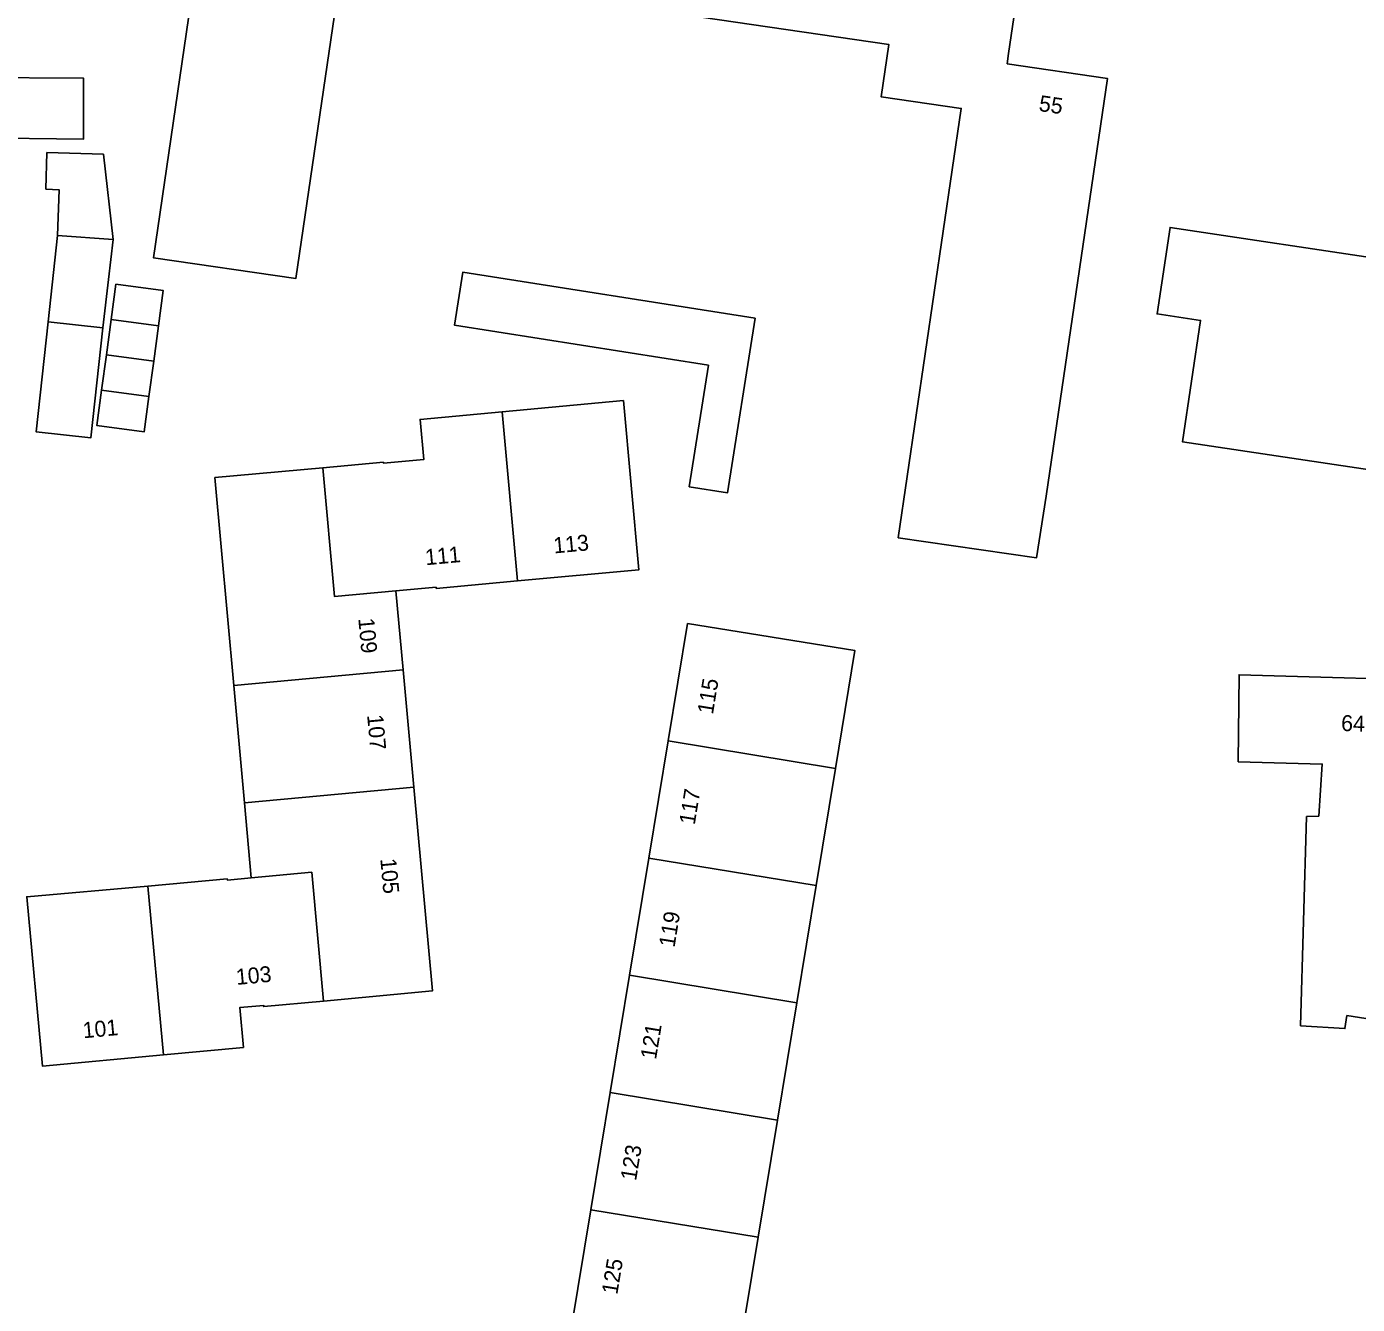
# Model space of a CAD drawing. Extents: x 163010 to 163853, y 382793 to 383982.
# Drawn here: x 163413 to 163496.4, y 383299.2 to 383379.3 of the extents above; entities that cross this region are included whole.
import ezdxf

# ---------------------------------------------------------------- set-up
doc = ezdxf.new("R2010")
doc.units = 0
doc.layers.add('IMGEO_Pand', color=7, linetype='Continuous')
doc.layers.add('IMGEO_Pand_nummerreeks', color=7, linetype='Continuous')

msp = doc.modelspace()

# ---------------------------------------------------------------- linework, layer by layer
at = {"layer": 'IMGEO_Pand'}
for points in [[(163424.279, 383387.385), (163420.967, 383364.763), (163429.883, 383363.458), (163432.765, 383383.149), (163467.049, 383378.13), (163466.569, 383374.857), (163471.589, 383374.122), (163467.649, 383347.212), (163476.308, 383345.944), (163476.921, 383349.822), (163480.755, 383376.009), (163474.472, 383376.928), (163474.564, 383377.557)], [(163474.564, 383377.557), (163475.146, 383381.531)], [(163409.773, 383372.289), (163409.769, 383376.06), (163416.586, 383376.017), (163416.59, 383372.205), (163409.773, 383372.289)], [(163414.949, 383366.15), (163415.062, 383369.01), (163414.23, 383369.071), (163414.293, 383371.351), (163417.829, 383371.247), (163418.445, 383365.896)], [(163500, 383351.047), (163485.45, 383353.229), (163486.591, 383360.832), (163483.865, 383361.24), (163484.677, 383366.661), (163498.621, 383364.568)], [(163414.361, 383360.744), (163414.949, 383366.15)], [(163418.445, 383365.896), (163414.949, 383366.15)], [(163418.445, 383365.896), (163418.151, 383363.397), (163417.795, 383360.37)], [(163458.677, 383360.973), (163440.36, 383363.865), (163439.835, 383360.54), (163455.751, 383358.027), (163454.548, 383350.411), (163456.95, 383350.032), (163458.677, 383360.973)], [(163421.283, 383360.489), (163421.583, 383362.702), (163418.613, 383363.105), (163418.315, 383360.891)], [(163418.315, 383360.891), (163418.016, 383358.678)], [(163418.315, 383360.891), (163421.283, 383360.489)], [(163417.795, 383360.37), (163417.046, 383353.483), (163413.612, 383353.856), (163414.361, 383360.744)], [(163417.795, 383360.37), (163414.361, 383360.744)], [(163420.983, 383358.276), (163421.283, 383360.489)], [(163418.016, 383358.678), (163417.718, 383356.464)], [(163420.983, 383358.276), (163418.016, 383358.678)], [(163420.683, 383356.062), (163420.983, 383358.276)], [(163417.718, 383356.464), (163417.42, 383354.251), (163420.383, 383353.849), (163420.683, 383356.062)], [(163420.683, 383356.062), (163417.718, 383356.464)], [(163442.814, 383355.103), (163437.683, 383354.63), (163437.923, 383352.121), (163435.386, 383351.885), (163435.38, 383351.948), (163431.576, 383351.601)], [(163443.789, 383344.508), (163451.397, 383345.208), (163450.422, 383355.804), (163442.814, 383355.103)], [(163442.814, 383355.103), (163443.789, 383344.508)], [(163431.576, 383351.601), (163424.825, 383350.986), (163426.008, 383337.956)], [(163431.576, 383351.601), (163432.32, 383343.519), (163436.156, 383343.873)], [(163436.156, 383343.873), (163438.685, 383344.109), (163438.691, 383344.039), (163443.789, 383344.508)], [(163436.608, 383338.934), (163436.156, 383343.873)], [(163463.713, 383332.754), (163464.932, 383340.14), (163454.438, 383341.829), (163453.227, 383334.481)], [(163436.608, 383338.934), (163426.008, 383337.956)], [(163437.281, 383331.578), (163436.608, 383338.934)], [(163495.766, 383317.257), (163495.639, 383316.442), (163492.857, 383316.616), (163493.236, 383329.736), (163493.997, 383329.761), (163494.214, 383333.025), (163488.957, 383333.165), (163489.007, 383338.626), (163503.621, 383338.207), (163503.57, 383336.251), (163504.144, 383336.162), (163503.953, 383331.811), (163506.182, 383331.463), (163506.403, 383332.874), (163512.366, 383331.942), (163511.281, 383324.997), (163512.162, 383324.86), (163510.617, 383314.975), (163503.633, 383316.066), (163503.75, 383316.815), (163502.117, 383317.07), (163501.994, 383316.284), (163495.766, 383317.257)], [(163426.008, 383337.956), (163426.675, 383330.599)], [(163453.227, 383334.481), (163452.017, 383327.133)], [(163463.713, 383332.754), (163453.227, 383334.481)], [(163462.501, 383325.406), (163463.713, 383332.754)], [(163437.281, 383331.578), (163426.675, 383330.599)], [(163431.629, 383318.171), (163438.45, 383318.801), (163437.281, 383331.578)], [(163426.675, 383330.599), (163427.102, 383325.896)], [(163452.017, 383327.133), (163450.806, 383319.786)], [(163452.017, 383327.133), (163462.501, 383325.406)], [(163427.102, 383325.896), (163425.604, 383325.75), (163425.597, 383325.825), (163420.616, 383325.38)], [(163431.629, 383318.171), (163430.886, 383326.245), (163427.102, 383325.896)], [(163420.616, 383325.38), (163413.027, 383324.702), (163414.008, 383314.087), (163421.59, 383314.791)], [(163421.59, 383314.791), (163420.616, 383325.38)], [(163461.288, 383318.059), (163462.501, 383325.406)], [(163450.806, 383319.786), (163449.596, 383312.438)], [(163461.288, 383318.059), (163450.806, 383319.786)], [(163421.59, 383314.791), (163426.61, 383315.257), (163426.379, 383317.759), (163427.879, 383317.897), (163427.886, 383317.826), (163431.629, 383318.171)], [(163460.076, 383310.711), (163461.288, 383318.059)], [(163449.596, 383312.438), (163448.385, 383305.09)], [(163460.076, 383310.711), (163449.596, 383312.438)], [(163458.864, 383303.364), (163460.076, 383310.711)], [(163448.385, 383305.09), (163447.175, 383297.742), (163457.653, 383296.027), (163458.864, 383303.364)], [(163458.864, 383303.364), (163448.385, 383305.09)]]:
    msp.add_lwpolyline(points, dxfattribs=at)

# ---------------------------------------------------------------- texts
at = {"layer": 'IMGEO_Pand_nummerreeks'}
for s, rotation, p in [('55', 351.68065, (163476.414, 383373.971)), ('111', 5.25402, (163438.039, 383345.485)), ('113', 5.25402, (163446.074, 383346.225)), ('109', 275.22516, (163433.804, 383342.142)), ('115', 80.64381, (163456.029, 383336.103)), ('107', 275.22516, (163434.358, 383336.088)), ('64', 358.23373, (163495.39, 383335.101)), ('117', 80.64381, (163454.888, 383329.177)), ('105', 275.22516, (163435.183, 383327.076)), ('119', 80.64381, (163453.622, 383321.494)), ('103', 5.27121, (163426.182, 383319.176)), ('101', 5.30559, (163416.577, 383315.832)), ('121', 80.64381, (163452.464, 383314.465)), ('123', 80.64381, (163451.213, 383306.868)), ('125', 80.64381, (163450.037, 383299.734))]:
    msp.add_text(s, height=1, rotation=rotation, dxfattribs=at).set_placement(p)

doc.saveas('drawing.dxf')
